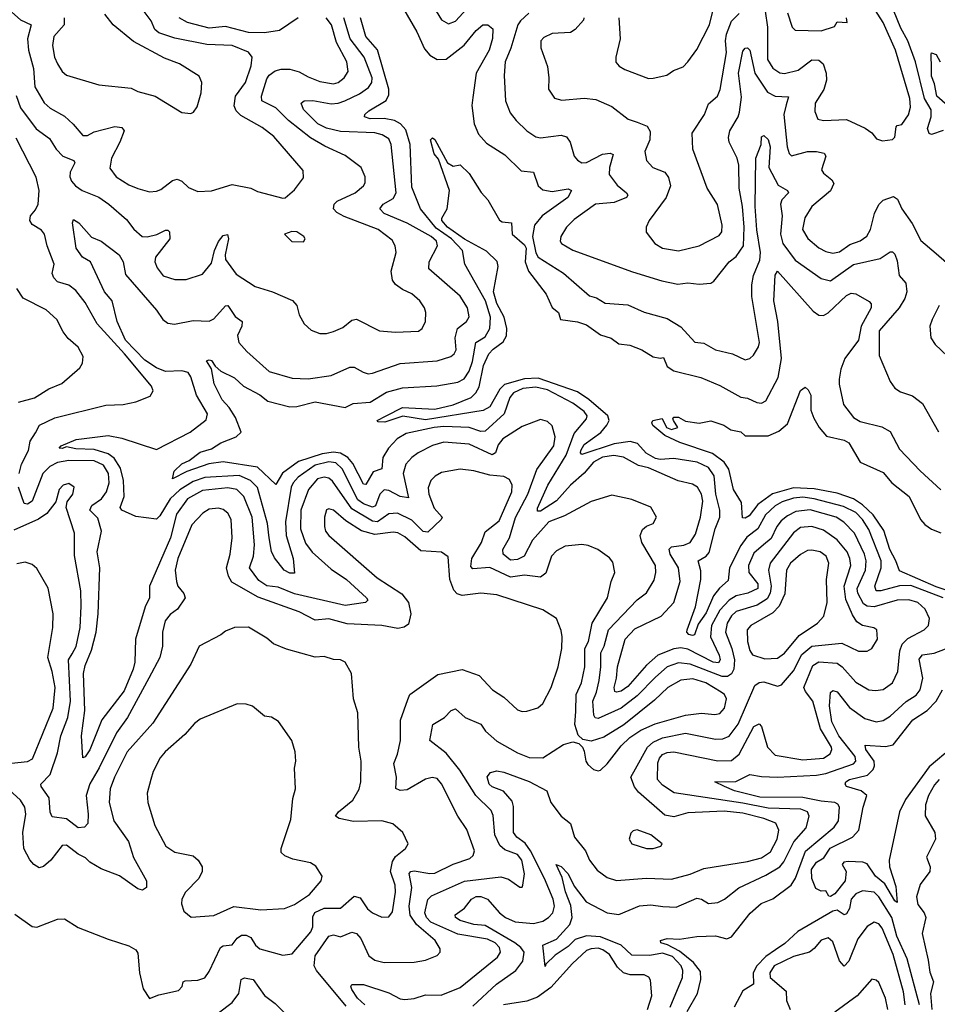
# Model space of a CAD drawing. Extents: x 1443846 to 1577407, y 839182 to 927291.
# Tile 495 of 535: x 1564161 to 1568150, y 878828 to 883108. Entities that reach past the tile are written whole.
import ezdxf

# ---------------------------------------------------------------- set-up
doc = ezdxf.new("R2010")
doc.units = 0

msp = doc.modelspace()

# ---------------------------------------------------------------- linework, layer by layer
at = {"layer": '0CON20XD'}
for points in [[(1565953.1, 883175), (1565995, 883107.1), (1566025, 883089.5), (1566055, 883100.9), (1566204.6, 883265.4)], [(1564073.1, 883186.9), (1564165, 883107.5), (1564210, 883085), (1564194.8, 883025), (1564199, 882975), (1564220.2, 882895), (1564226.8, 882815), (1564266.7, 882746.7), (1564293.2, 882723.2), (1564355, 882687.7), (1564393.8, 882653.8), (1564435, 882604.4), (1564455, 882603.5), (1564485, 882620), (1564575, 882643.8), (1564605, 882638.9), (1564615.6, 882625), (1564596.8, 882575), (1564560.4, 882505), (1564552.6, 882462.6), (1564580.8, 882425), (1564635, 882390), (1564674, 882374), (1564725, 882360), (1564755, 882362.3), (1564775, 882369.6), (1564825, 882408.5), (1564845, 882414.6), (1564865.3, 882405.3), (1564895, 882378.6), (1564935, 882360.8), (1564995, 882363.1), (1565085, 882390.5), (1565165, 882375.6), (1565195, 882361.4), (1565305, 882331.2), (1565315, 882333.8), (1565355, 882368), (1565395, 882420), (1565392.4, 882452.4), (1565265, 882600.4), (1565215, 882639.6), (1565121.6, 882691.6), (1565102, 882712), (1565093.2, 882733.2), (1565098.9, 882775), (1565141.9, 882835), (1565166.7, 882906.7), (1565170.9, 882945), (1565155.7, 882965.7), (1565084, 882995), (1564975, 883000.2), (1564835, 883027.5), (1564765, 883050.5), (1564748, 883065), (1564732.1, 883102.1), (1564692.7, 883155)], [(1565828.7, 883155), (1565887.2, 883055), (1565920.4, 882980.4), (1565943.1, 882953.1), (1565975, 882934), (1566015, 882935.3), (1566093.5, 882996.5), (1566145, 883060), (1566174.3, 883085), (1566195.8, 883085), (1566217.1, 883067.1), (1566216.2, 883026.2), (1566201.1, 882975), (1566144.7, 882875), (1566130.5, 882769.5), (1566126, 882735), (1566135.9, 882655), (1566155, 882609.4), (1566190.7, 882570.7), (1566269.8, 882519.8), (1566340.4, 882450.4), (1566394.5, 882444.5), (1566415, 882385.7), (1566435, 882367.7), (1566475, 882361.2), (1566545, 882372.9), (1566558.9, 882365), (1566544, 882335), (1566432, 882255), (1566399.2, 882215), (1566390.7, 882165), (1566404.2, 882094.2), (1566415.1, 882075.1), (1566525, 882006), (1566637.3, 881907.3), (1566668.8, 881898.8), (1566705.9, 881875.9), (1566805, 881868.8), (1566875, 881836.2), (1566975, 881808.8), (1567035, 881772.7), (1567095.5, 881705.5), (1567135, 881702.1), (1567185, 881672.3), (1567260, 881655), (1567315, 881629.4), (1567335, 881634.2), (1567351.1, 881648.9), (1567372.9, 881685), (1567376.3, 881705), (1567343.8, 881905), (1567344.1, 881955), (1567351.4, 881995), (1567377.9, 882062.1), (1567381.5, 882095), (1567365.7, 882194.3), (1567358.5, 882295), (1567361.6, 882505), (1567383.8, 882565), (1567385, 882598.6), (1567395, 882603.6), (1567415, 882586.1), (1567423.8, 882555), (1567418.1, 882465), (1567457.7, 882387.7), (1567499.2, 882365), (1567502.9, 882355), (1567473.8, 882325), (1567468.2, 882305), (1567474.8, 882254.8), (1567468, 882175), (1567477.7, 882135), (1567532, 882062), (1567645, 881982.5), (1567685, 881972.8), (1567785, 882043), (1567900.7, 882069.3), (1567945, 882097.8), (1567955, 882098.1), (1567965, 882088.6), (1567975, 882060), (1567983.3, 881995), (1568012.9, 881962.9), (1568017.5, 881925), (1568009.3, 881895), (1567984.7, 881855), (1567897.1, 881755), (1567897.6, 881647.6), (1567944.4, 881535), (1567965, 881505.8), (1567989.8, 881489.8), (1568042.2, 881472.2), (1568085, 881439.4), (1568155, 881315.7)], [(1566765.4, 883115.4), (1566771.1, 883025), (1566752, 882945), (1566753, 882923), (1566766.2, 882905), (1566791.4, 882891.4), (1566895, 882852.2), (1566915, 882853.1), (1566974.3, 882865.7), (1567003.6, 882886.4), (1567045, 882902.9), (1567065, 882924.2), (1567105, 882978), (1567160, 883085), (1567177.9, 883162.1)], [(1567400.8, 883145), (1567411.5, 883075), (1567411.3, 882935), (1567435, 882897.2), (1567465, 882877.1), (1567485, 882873.5), (1567545, 882888.4), (1567605, 882932.4), (1567635, 882932.1), (1567652.9, 882915), (1567666.8, 882875), (1567668.6, 882845), (1567656.4, 882803.6), (1567618.2, 882745), (1567617.9, 882707.9), (1567630, 882675), (1567655, 882669.2), (1567755, 882674.4), (1567836.4, 882636.4), (1567865.5, 882615.5), (1567885, 882590), (1567911.2, 882581.2), (1567955, 882586.2), (1567965, 882597.5), (1567971.2, 882641.2), (1567975, 882647.5), (1567995, 882652.5), (1568025, 882694), (1568032.9, 882727.1), (1568030.8, 882765), (1567967.8, 882975), (1567914.8, 883095), (1567855, 883188.6)], [(1568175, 882625.6), (1568125, 882609.2), (1568115, 882613.2), (1568107, 882635), (1568123.7, 882685), (1568123.4, 882715), (1568093.4, 882765), (1568055.2, 882925), (1568021.7, 883015), (1567990.8, 883070.8), (1567959, 883149)], [(1564145, 882778), (1564164.7, 882725), (1564232.6, 882632.6), (1564290.7, 882590.7), (1564320, 882545), (1564348.8, 882515), (1564395.8, 882495), (1564400.5, 882485), (1564379.7, 882445), (1564378.6, 882425), (1564386, 882405), (1564403.2, 882385), (1564433.1, 882365), (1564505, 882335.9), (1564548.8, 882305), (1564625, 882238.9), (1564657.4, 882197.4), (1564693.1, 882165), (1564715, 882163), (1564756.8, 882173.2), (1564795, 882193.3), (1564805, 882193.1), (1564812.2, 882185), (1564813.9, 882155), (1564751.8, 882075), (1564747.8, 882055), (1564758.3, 882028.3), (1564785, 881994.4), (1564835, 881977.8), (1564885, 881978.2), (1564955, 882001.1), (1564995, 882048.6), (1565007.6, 882105), (1565025, 882143.3), (1565045, 882168.9), (1565064.2, 882174.2), (1565068.9, 882155), (1565054.2, 882085.8), (1565055.2, 882065), (1565101.3, 882001.3), (1565185, 881948.1), (1565260, 881925), (1565346.8, 881886.8), (1565366, 881865), (1565375.8, 881825), (1565398, 881785), (1565427.9, 881757.9), (1565465, 881742.9), (1565495, 881743.1), (1565525, 881751.9), (1565565, 881769.2), (1565605, 881801.2), (1565625, 881805.7), (1565725, 881755.6), (1565795, 881748.9), (1565895, 881753.5), (1565910, 881765), (1565924.3, 881795), (1565926.7, 881835), (1565921.1, 881855), (1565900.6, 881885), (1565865, 881915.4), (1565824.4, 881935), (1565795, 881956.7), (1565781.5, 881975), (1565775.5, 882015), (1565796.9, 882095), (1565793.1, 882125), (1565779.7, 882149.7), (1565718.5, 882195), (1565571.6, 882251.6), (1565539.3, 882269.3), (1565524.5, 882285), (1565527.5, 882305), (1565540.8, 882319.2), (1565618.9, 882355), (1565655.5, 882385), (1565662.1, 882397.9), (1565663.1, 882425), (1565645, 882465.7), (1565575, 882517.1), (1565487.1, 882557.1), (1565425, 882594.7), (1565328.9, 882668.9), (1565275, 882724.7), (1565213.6, 882755), (1565211.8, 882775), (1565235, 882851.1), (1565245, 882866.7), (1565271.1, 882885), (1565297.3, 882892.7), (1565335, 882892.5), (1565375, 882880.4), (1565415, 882858.6), (1565465, 882839.3), (1565525, 882828.3), (1565545, 882834.7), (1565571.8, 882855), (1565588.1, 882881.9), (1565582.9, 882925), (1565538.4, 883008.4), (1565515.9, 883085), (1565492.8, 883115)], [(1564354.5, 883115), (1564354.5, 883085.5), (1564309.1, 883035), (1564303.9, 882995), (1564312.5, 882945), (1564324.6, 882915), (1564345, 882882.9), (1564365, 882867.1), (1564505, 882824.4), (1564645, 882810), (1564675, 882795.7), (1564750, 882775), (1564865, 882703.8), (1564905, 882700), (1564916.7, 882705), (1564931.7, 882728.3), (1564949.7, 882790.3), (1564952.9, 882835), (1564941.4, 882861.4), (1564856.2, 882915), (1564790.1, 882940.1), (1564655, 883013.3), (1564567.8, 883085), (1564531.3, 883131.3)], [(1566247.2, 879225), (1566272.9, 879205), (1566315, 879185.7), (1566395, 879179.5), (1566435, 879188.9), (1566460, 879205), (1566477.9, 879225), (1566486.4, 879255), (1566479.8, 879285), (1566442.8, 879375), (1566381.2, 879495), (1566358.3, 879528.3), (1566321.3, 879555), (1566307.4, 879575), (1566307, 879687), (1566301.4, 879711.4), (1566264.1, 879754.1), (1566215, 879773.3), (1566201.8, 879785), (1566193.2, 879816.8), (1566207.5, 879835), (1566235, 879842), (1566265, 879836.4), (1566375, 879796.9), (1566452, 879755), (1566470, 879705), (1566515, 879645.6), (1566555, 879614.3), (1566572.9, 879555), (1566620, 879495), (1566638.5, 879455), (1566670.8, 879410.8), (1566715, 879378.8), (1566755, 879366.2), (1566885, 879376.5), (1566995, 879372.2), (1567075, 879394.1), (1567135, 879418.6), (1567325, 879448.3), (1567385, 879464.4), (1567425, 879490.3), (1567453.3, 879545), (1567460.3, 879585), (1567447.5, 879615), (1567395.3, 879635.3), (1567305, 879658.3), (1567222.9, 879667.1), (1567065, 879660.4), (1567005, 879642.9), (1566965, 879650), (1566850.6, 879750.6), (1566832.8, 879772.7), (1566818.2, 879815), (1566838.4, 879851.6), (1566889.4, 879945), (1566915, 879967.5), (1566955, 879985.8), (1567055, 880006), (1567185, 879980), (1567217.7, 879982.3), (1567245, 879993.5), (1567284.4, 880045.6), (1567356, 880214), (1567375, 880225.9), (1567395, 880229.4), (1567455, 880211.1), (1567473.1, 880216.9), (1567525, 880277.3), (1567561.2, 880348.8), (1567605, 880384.1), (1567735, 880398.1), (1567807.4, 880362.6), (1567845, 880363.5), (1567865, 880374.4), (1567889.1, 880415), (1567887.1, 880455), (1567874.5, 880464.5), (1567824.7, 880474.7), (1567800.5, 880490.5), (1567780.7, 880520.7), (1567752.4, 880587.6), (1567744.4, 880645), (1567773.7, 880735), (1567770.2, 880765), (1567758, 880795), (1567715, 880846.8), (1567655, 880888), (1567605, 880905.2), (1567555, 880899.7), (1567525, 880876.8), (1567422.8, 880745), (1567416.6, 880715), (1567428.2, 880645), (1567422.6, 880615), (1567409.7, 880590.3), (1567366.9, 880563.1), (1567275, 880535.9), (1567255, 880516.7), (1567236.2, 880485), (1567229, 880445), (1567255.9, 880375), (1567267.6, 880325), (1567265.8, 880285), (1567255.5, 880264.5), (1567237.1, 880252.9), (1567215, 880252), (1567075, 880306), (1567025, 880312), (1566975, 880294.8), (1566925, 880249.1), (1566845, 880168.4), (1566775, 880115.2), (1566675, 880070.4), (1566663.1, 880073.1), (1566657.1, 880085), (1566651.6, 880145), (1566668.9, 880185), (1566679.5, 880235), (1566687.5, 880295), (1566686.4, 880355), (1566701.2, 880385), (1566720.2, 880455), (1566844.8, 880585.2), (1566885, 880616.7), (1566918.8, 880671.2), (1566926.6, 880705), (1566924.7, 880735), (1566865.9, 880835), (1566858.4, 880865), (1566868.5, 880891.5), (1566885, 880906.5), (1566915, 880917.5), (1566928.6, 880945), (1566905, 880988), (1566821.9, 881021.9), (1566735, 881041.4), (1566645, 881013.8), (1566528.5, 880951.5), (1566460.7, 880925), (1566389.4, 880845), (1566354.1, 880775.9), (1566325, 880761), (1566295, 880758.9), (1566263.1, 880785), (1566261.3, 880805), (1566290.2, 880855), (1566316.7, 880943.3), (1566370.3, 881045), (1566408.3, 881151.7), (1566483.3, 881255), (1566489, 881295), (1566475, 881342), (1566455, 881361.4), (1566425, 881369.4), (1566345, 881338.7), (1566260.4, 881285), (1566240.7, 881259.3), (1566228.6, 881225), (1566215, 881216.8), (1566115, 881262), (1566005, 881270.8), (1565955, 881257.1), (1565893.3, 881225), (1565865.2, 881204.8), (1565839.3, 881175), (1565828.4, 881135), (1565851.2, 881028.8), (1565815, 881034.5), (1565765, 881061.1), (1565745, 881063.5), (1565726.5, 881045), (1565707, 880995), (1565695, 880988.3), (1565655, 881002.7), (1565631, 881021), (1565562.3, 881155), (1565535, 881181.3), (1565505, 881185.4), (1565445, 881171.8), (1565371.3, 881118.7), (1565350, 881095), (1565341.6, 881075), (1565316.9, 880925), (1565318.9, 880865), (1565349.7, 880765), (1565355, 880702), (1565335, 880702.2), (1565310.8, 880715), (1565268.1, 880768.1), (1565255.7, 880795.7), (1565245.9, 880855.9), (1565237.8, 880917.8), (1565195, 881074.6), (1565164.1, 881105), (1565115, 881126.6), (1564965, 881118.1), (1564915, 881100.1), (1564856.6, 881063.4), (1564814.8, 881025), (1564769.7, 880950.3), (1564755, 880936.9), (1564665, 880948.1), (1564605.5, 880975.5), (1564596.9, 880986.9), (1564614.8, 881035.2), (1564612.4, 881105), (1564598.9, 881158.9), (1564572.2, 881202.2), (1564545, 881220.3), (1564485, 881239.9), (1564405, 881242.4), (1564365, 881250.9), (1564345, 881243), (1564332.7, 881245), (1564341.1, 881255), (1564406.8, 881283.2), (1564545, 881299.5), (1564605, 881288.4), (1564755, 881239.1), (1564901.5, 881315), (1564971.1, 881368.9), (1564977.7, 881395), (1564929.8, 881475), (1564905, 881555.6), (1564893.4, 881573.4), (1564865, 881580.9), (1564795, 881577.7), (1564755, 881594), (1564705, 881627.4), (1564621.4, 881715), (1564585.2, 881795), (1564562.5, 881885), (1564529.5, 881925), (1564469.2, 882055), (1564434.3, 882075), (1564406.9, 882115), (1564390, 882225), (1564395, 882239.2), (1564417.3, 882225), (1564472.4, 882162.4), (1564514.7, 882144.7), (1564592.7, 882085), (1564610.4, 882055), (1564620.4, 882000.4), (1564755.5, 881845), (1564783.3, 881805), (1564805, 881788.9), (1564833.6, 881783.6), (1564915, 881799.6), (1564985, 881797.1), (1565005, 881807.9), (1565055, 881863.1), (1565065, 881865.6), (1565096.9, 881816.9), (1565128.5, 881795), (1565126.8, 881775), (1565108.2, 881735), (1565113.3, 881705), (1565147.8, 881665), (1565245, 881577.8), (1565345, 881548.7), (1565415, 881546.8), (1565515, 881561.2), (1565596.6, 881596.6), (1565615, 881596.5), (1565654.2, 881575), (1565675, 881568.8), (1565695, 881571.8), (1565815, 881613.4), (1565975, 881625.3), (1566035, 881643.2), (1566050, 881655), (1566058, 881672), (1566054.4, 881725), (1566063.3, 881765), (1566102.9, 881795), (1566114.7, 881815.3), (1566107.6, 881855), (1566075.9, 881905.9), (1565939.1, 882025), (1565940.8, 882055), (1565977.7, 882125), (1565972.9, 882145), (1565949.4, 882165), (1565845, 882222.4), (1565744.5, 882265), (1565726.5, 882285), (1565741.1, 882305), (1565785, 882330.4), (1565797, 882355), (1565775.7, 882565), (1565765, 882589.6), (1565736.6, 882606.6), (1565705.2, 882615.2), (1565555, 882621.5), (1565495, 882635.8), (1565456.3, 882655), (1565395, 882717.5), (1565384.4, 882745), (1565397.5, 882755), (1565435, 882756.4), (1565515, 882742.3), (1565545, 882744.4), (1565573.6, 882755), (1565637.9, 882785), (1565677.4, 882812.6), (1565691.8, 882835), (1565693.4, 882855), (1565657.8, 882945), (1565596.9, 883025), (1565569.2, 883115)], [(1566457.2, 881085), (1566536.9, 881215), (1566571.6, 881308.4), (1566625, 881372.2), (1566628, 881385), (1566614.7, 881405), (1566565, 881441.2), (1566455, 881499.3), (1566405, 881510.8), (1566347.5, 881505), (1566307.8, 881485), (1566291.4, 881465), (1566266.2, 881393.8), (1566185, 881318.6), (1566165, 881317), (1566115, 881334.5), (1566005, 881338.7), (1565961.9, 881335), (1565841.4, 881308.6), (1565802.4, 881285), (1565763.8, 881245), (1565740, 881205), (1565734.7, 881155.3), (1565698, 881142), (1565665, 881087.5), (1565655, 881089.2), (1565632.9, 881132.9), (1565609.2, 881179.2), (1565586.7, 881205), (1565555, 881223.4), (1565525, 881227.6), (1565475, 881220.3), (1565372.4, 881187.6), (1565303.6, 881136.4), (1565275, 881087.5), (1565195, 881162), (1565045, 881185.5), (1564982.6, 881177.4), (1564886.7, 881143.3), (1564825, 881112.5), (1564832.7, 881145), (1564865, 881177.5), (1564897.9, 881192.1), (1564945, 881228.1), (1564995, 881242.9), (1565035, 881267.7), (1565102.5, 881295), (1565124.3, 881315), (1565098.3, 881378.3), (1565071.9, 881421.9), (1565040.9, 881455), (1565005.8, 881525), (1564995, 881590), (1564973.5, 881625), (1564985, 881629.6), (1564995, 881626.1), (1565011.1, 881601.1), (1565035, 881580.5), (1565095, 881551.1), (1565133.9, 881513.9), (1565205, 881476.4), (1565239.3, 881449.3), (1565335.3, 881425.2), (1565365, 881426.4), (1565445, 881446.9), (1565575, 881422.5), (1565610.6, 881439.4), (1565685, 881445.3), (1565755, 881488.3), (1565825, 881508), (1565974.4, 881515.6), (1566065, 881531.4), (1566092.9, 881547.1), (1566115, 881580.4), (1566128.8, 881621.2), (1566143.9, 881705), (1566185, 881728.8), (1566204.8, 881765), (1566207.9, 881815), (1566185.8, 881885), (1566095.4, 882045), (1566085.2, 882105), (1566038.1, 882155), (1565971.5, 882201.5), (1565902.5, 882285), (1565865, 882380), (1565858, 882565), (1565839.4, 882629.4), (1565816.9, 882655), (1565789.6, 882669.6), (1565745, 882677.5), (1565685, 882676.5), (1565659.2, 882685), (1565661.1, 882695), (1565678.1, 882711.9), (1565753.2, 882756.8), (1565765, 882781.4), (1565766, 882805), (1565715.9, 882975.9), (1565665.9, 883035), (1565641.7, 883115)], [(1565371.6, 883115), (1565289.8, 883060.2), (1565225, 883050), (1565155, 883052.4), (1565055, 883078.3), (1564985, 883071), (1564890, 883095), (1564854.4, 883115)], [(1566374.2, 883135.8), (1566337.2, 883102.8), (1566326.4, 883085), (1566296.5, 882983.5), (1566270.9, 882925), (1566266.2, 882865), (1566272.9, 882755), (1566293, 882703), (1566318.7, 882668.7), (1566365.7, 882625), (1566405, 882598.2), (1566425, 882593.8), (1566515, 882605.3), (1566538, 882598), (1566553.3, 882575), (1566571.4, 882515), (1566586.3, 882496.3), (1566605, 882485.6), (1566625, 882487.5), (1566695, 882523.7), (1566727.2, 882527.2), (1566741.1, 882521.1), (1566724.8, 882465), (1566723.9, 882435), (1566758.6, 882388.6), (1566798.9, 882355), (1566804.4, 882345), (1566799.4, 882335), (1566745, 882312.2), (1566663.9, 882306.1), (1566571.2, 882238.8), (1566537.8, 882205), (1566513.1, 882165), (1566510, 882145), (1566515.6, 882135), (1566565, 882105.3), (1566825, 882011.1), (1566952.5, 881972.5), (1567022, 881958), (1567065, 881963.5), (1567115, 881958.1), (1567165, 881962.5), (1567178.3, 881971.7), (1567245, 882054.5), (1567275, 882078.5), (1567307.6, 882125), (1567310.2, 882205), (1567303, 882295), (1567287.8, 882375), (1567287.1, 882475), (1567279.2, 882505), (1567244.3, 882575), (1567242.1, 882595), (1567247.3, 882625), (1567284.7, 882685), (1567290.2, 882705), (1567298.9, 882771.1), (1567285.2, 882874.8), (1567305, 882971.4), (1567315, 882984.3), (1567325, 882985.7), (1567334.6, 882974.6), (1567356.2, 882875), (1567412.3, 882792.3), (1567445, 882775.2), (1567502.7, 882772.7), (1567492.4, 882737.6), (1567482.1, 882695), (1567496.5, 882555), (1567505.4, 882525.4), (1567515.7, 882515.7), (1567585, 882534.3), (1567625, 882534.7), (1567657.4, 882527.4), (1567665.5, 882515), (1567646.5, 882455), (1567655, 882441.1), (1567691.9, 882411.9), (1567700, 882395), (1567686.2, 882363.8), (1567604.7, 882295.3), (1567573.4, 882246.6), (1567563.8, 882195), (1567586.3, 882156.4), (1567635, 882116.2), (1567665, 882099.6), (1567695, 882093.2), (1567725, 882098.7), (1567769.9, 882130.1), (1567815, 882146), (1567842.8, 882167.2), (1567859.7, 882195), (1567877.1, 882265), (1567895.7, 882304.3), (1567915, 882323.1), (1567958.8, 882338.8), (1567977.2, 882327.2), (1567996.2, 882285), (1568041.2, 882221.2), (1568078.1, 882148.1), (1568145, 882090.6)], [(1566613.6, 883115), (1566611.8, 883105), (1566575, 883064.7), (1566555, 883051.6), (1566475, 883047.2), (1566439.2, 883030.8), (1566426.7, 883015), (1566425.6, 882985), (1566454.6, 882904.6), (1566461.5, 882855), (1566460, 882805), (1566485, 882767.1), (1566517.4, 882757.4), (1566615, 882767.1), (1566665, 882760.4), (1566735, 882730.9), (1566805.4, 882675.4), (1566845, 882662.7), (1566888.8, 882645), (1566901.2, 882621.2), (1566900, 882585), (1566878.5, 882535), (1566885.7, 882495), (1566913.8, 882465), (1566965.8, 882445), (1566981.1, 882421.1), (1566990, 882385), (1566971.5, 882335), (1566897.5, 882235), (1566884.3, 882205), (1566884.5, 882184.5), (1566922.5, 882135), (1566955, 882114.4), (1567025, 882102.5), (1567115, 882124.5), (1567201, 882169), (1567212.7, 882185), (1567214.7, 882214.7), (1567194.2, 882304.2), (1567150, 882375), (1567087.1, 882545), (1567084.4, 882615), (1567137.5, 882695), (1567155, 882742.5), (1567194.4, 882775), (1567205.3, 882804.7), (1567233.7, 882965), (1567229.3, 883015), (1567233.5, 883045), (1567255, 883100.5), (1567288, 883135)], [(1567497.9, 883137.9), (1567519.4, 883075), (1567531.7, 883061.7), (1567645, 883059.6), (1567702.5, 883077.5), (1567715, 883098.8), (1567757.5, 883095), (1567755.7, 883115)], [(1568195, 882732.7), (1568147.5, 882775), (1568138.1, 882828.1), (1568125, 882862.5), (1568124.3, 882895.7), (1568122.4, 882957.6), (1568125, 882963.3), (1568145, 882955.7), (1568162.5, 882925)], [(1564158.9, 881135), (1564168.7, 881175), (1564199.1, 881235), (1564207, 881275), (1564228.9, 881311.1), (1564246.7, 881345), (1564313, 881377), (1564535, 881432.1), (1564610, 881435), (1564665, 881447.1), (1564728.7, 881471.3), (1564741.4, 881495), (1564733.3, 881515), (1564616.1, 881655), (1564496.9, 881785), (1564445, 881878.9), (1564405, 881930), (1564374.3, 881954.3), (1564325, 881968.8), (1564309.2, 881985), (1564302.5, 882005), (1564311.3, 882045), (1564280.8, 882125), (1564269.1, 882175), (1564255, 882192.9), (1564215, 882217.5), (1564204.4, 882235), (1564207.1, 882255), (1564229.4, 882280.6), (1564240.6, 882305), (1564245.9, 882365), (1564232.5, 882422.5), (1564145, 882593.1)], [(1566845.9, 881265), (1566815, 881273.7), (1566745, 881264.3), (1566605, 881217.9), (1566598.5, 881225), (1566600.2, 881235), (1566615, 881261.4), (1566686.4, 881313.6), (1566713.9, 881345), (1566722.8, 881365), (1566717.5, 881385), (1566635, 881456.6), (1566585, 881490.6), (1566415, 881549.3), (1566355, 881547.2), (1566267.8, 881522.2), (1566247.9, 881502.1), (1566204.9, 881425.1), (1566175, 881408.5), (1565925, 881369), (1565826.1, 881383.9), (1565748.3, 881358.3), (1565719.3, 881359.3), (1565714.3, 881365), (1565754.4, 881385), (1565825, 881421.5), (1565965.2, 881414.8), (1566045, 881434.1), (1566122.8, 881465), (1566144.3, 881485), (1566158.4, 881511.6), (1566177.7, 881605), (1566200.5, 881655), (1566218.4, 881675), (1566263.2, 881706.8), (1566277.1, 881732.9), (1566278.2, 881765), (1566266.9, 881815), (1566235, 881873.4), (1566220.4, 881925), (1566240.7, 882035), (1566236.4, 882056.4), (1566190.8, 882100.8), (1566095, 882153.1), (1566020.5, 882205), (1565995.4, 882235), (1565995.5, 882245), (1566019.5, 882285), (1566028.9, 882365), (1565980.9, 882500.9), (1565963.3, 882525), (1565947.1, 882585), (1565955, 882594.2), (1565965, 882586.9), (1566020, 882485), (1566045, 882471.2), (1566075, 882476.7), (1566115, 882438.8), (1566167, 882357), (1566195.8, 882325), (1566246.4, 882236.4), (1566258.9, 882228.9), (1566298.6, 882225), (1566301.8, 882175), (1566355, 882128.9), (1566361.8, 882115), (1566357.8, 882055), (1566372, 882015), (1566448.9, 881915), (1566476.1, 881856.1), (1566503.3, 881835), (1566511.9, 881805), (1566585, 881794), (1566625, 881780.8), (1566685, 881738.4), (1566732.6, 881722.6), (1566765, 881699.3), (1566812.6, 881692.6), (1566865, 881672.7), (1566915, 881642.7), (1566945, 881635.6), (1566958.8, 881638.8), (1566975, 881600), (1567005, 881580.9), (1567122.2, 881552.2), (1567205, 881517.3), (1567295, 881466.8), (1567325, 881462.5), (1567365, 881443.1), (1567385, 881440.6), (1567405, 881451.4), (1567457.5, 881552.5), (1567472.5, 881635), (1567456.8, 881795), (1567438.6, 881885), (1567445, 881997.5), (1567455, 882014.2), (1567609.9, 881839.9), (1567635, 881822.7), (1567655, 881821.8), (1567675, 881832.9), (1567755, 881909.2), (1567775, 881918.5), (1567795, 881915.5), (1567853.1, 881883.1), (1567862.4, 881872.4), (1567861.8, 881855), (1567818.4, 881775), (1567807.5, 881715), (1567748.2, 881635), (1567731, 881589), (1567723.3, 881545), (1567723, 881523), (1567742.1, 881435), (1567785, 881378.9), (1567815, 881360.5), (1567908.5, 881338.5), (1567945, 881316.9), (1567985, 881241.1), (1568075, 881146.4), (1568165, 881064.4)], [(1565395, 882142.5), (1565402.5, 882155), (1565396.7, 882165), (1565365.9, 882185.9), (1565343.6, 882186.4), (1565312.5, 882175), (1565344, 882144), (1565395, 882142.5)], [(1568145, 882090.6), (1568222.7, 882022.7)], [(1564155, 881445.3), (1564225, 881464.6), (1564287.3, 881502.7), (1564343.4, 881526.6), (1564422.9, 881595), (1564434.3, 881615), (1564436.8, 881643.2), (1564414.6, 881684.6), (1564372.2, 881722.2), (1564350.5, 881750.5), (1564322.2, 881805), (1564275.8, 881845.8), (1564176.3, 881896.4), (1564148.7, 881938.7)], [(1568158.1, 881865), (1568126.9, 881805), (1568117.1, 881775), (1568122, 881725), (1568140.8, 881695), (1568194.3, 881645)], [(1568210.6, 880620.6), (1568145, 880642.1), (1567985, 880712.1), (1567970, 880755), (1567943, 880805), (1567917.4, 880887.4), (1567870.4, 880955), (1567825, 880999.1), (1567785, 881024.7), (1567715, 881050), (1567615, 881069), (1567525, 881073), (1567432.8, 881047.2), (1567369.4, 881000.6), (1567331.7, 880951.7), (1567315, 880940.6), (1567303, 880943), (1567299.2, 881009.2), (1567263.1, 881065), (1567243.6, 881153.6), (1567223.3, 881185), (1567172.5, 881222.5), (1567029.8, 881269.8), (1566965, 881300), (1566913.2, 881343.2), (1566908.6, 881355), (1566913.3, 881365), (1566953.9, 881373.9), (1566972.5, 881335), (1566995, 881326.2), (1567022.5, 881335), (1567002.5, 881365), (1567000, 881375), (1567005, 881380), (1567025, 881380), (1567055, 881362.5), (1567115, 881353.8), (1567165, 881363.8), (1567222.5, 881345), (1567252.5, 881325), (1567295, 881315.7), (1567315, 881298.8), (1567415, 881299.4), (1567461.3, 881318.7), (1567499.2, 881350.9), (1567554.4, 881495.6), (1567575, 881510.6), (1567588.6, 881498.6), (1567599.6, 881475), (1567600.6, 881410.6), (1567613.1, 881375), (1567636.7, 881335), (1567668, 881298), (1567745, 881280.3), (1567765, 881267.9), (1567815, 881183.8), (1567915, 881140), (1567952.7, 881095), (1568027.3, 881035), (1568076.3, 880935), (1568095, 880913.6), (1568125, 880893.7), (1568165, 880877.3)], [(1568175, 880594.2), (1568035, 880647.9), (1567985, 880646.8), (1567905, 880624.8), (1567884.4, 880625), (1567877.5, 880645), (1567905.5, 880725), (1567905.2, 880755), (1567852.2, 880892.2), (1567824.1, 880935), (1567795, 880965.2), (1567741.9, 880991.9), (1567615, 881025.3), (1567565, 881031.5), (1567525, 881028.4), (1567475, 881012.2), (1567444.7, 880995), (1567403.1, 880955), (1567369.8, 880895), (1567321.3, 880858.7), (1567295, 880821.6), (1567247, 880725), (1567240.6, 880669.4), (1567203.3, 880636.7), (1567176.7, 880603.3), (1567145, 880529.2), (1567109.6, 880480.4), (1567095, 880434.4), (1567085, 880430.4), (1567070, 880435), (1567060.6, 880445), (1567062.5, 880455), (1567098.1, 880555), (1567122.4, 880675), (1567122.2, 880712.2), (1567110.9, 880755), (1567145, 880776), (1567158.2, 880791.8), (1567183.4, 880895), (1567204.4, 880945), (1567204.8, 880975), (1567187.6, 881045), (1567179.4, 881125), (1567155, 881161), (1567105.5, 881185), (1567005, 881199.6), (1566945, 881195.8), (1566925, 881200.3), (1566883.7, 881223.7), (1566845.9, 881265)], [(1566245, 880929.6), (1566300.3, 881055), (1566301.1, 881085), (1566289.6, 881109.6), (1566265, 881121.8), (1566205, 881127.2), (1566135, 881146.5), (1566075, 881153.4), (1565995, 881139.6), (1565966.4, 881123.6), (1565948.5, 881105), (1565936.8, 881073.2), (1565939.2, 881045), (1565963.3, 880985), (1565996.7, 880945), (1565992.9, 880935), (1565935, 880879.5), (1565915, 880882.7), (1565865, 880932.4), (1565803.2, 880963.2), (1565765, 880959.8), (1565716.4, 880925), (1565695, 880927.9), (1565605, 880981.1), (1565521.1, 881101.1), (1565505, 881114.7), (1565485, 881119.8), (1565455, 881111.6), (1565416.1, 881065), (1565383.4, 880975), (1565381, 880895), (1565402.8, 880832.8), (1565432.5, 880792.5), (1565515, 880719.2), (1565581.8, 880675), (1565668.6, 880595), (1565674, 880585), (1565663.8, 880575), (1565575, 880561.5), (1565355, 880612.2), (1565285, 880640.7), (1565235, 880647.3), (1565200.3, 880670.3), (1565160.5, 880725), (1565176.7, 880775), (1565181.3, 880825), (1565171.1, 880945), (1565135.7, 881035), (1565105.3, 881065.3), (1565065, 881072.6), (1564955, 881061.5), (1564890.2, 881025), (1564841.9, 880958.1), (1564815.9, 880855), (1564725.2, 880645), (1564725.8, 880595), (1564706.7, 880555), (1564664.8, 880415), (1564661.5, 880315), (1564654.1, 880285), (1564615, 880190.3), (1564517.8, 880065), (1564465, 879933.3), (1564445, 879902.9), (1564435, 879898.8), (1564428.8, 879995), (1564443.7, 880105), (1564437.5, 880265), (1564445, 880300), (1564473.2, 880366.8), (1564493.8, 880445), (1564501.3, 880525), (1564509.6, 880725), (1564498.1, 880795), (1564516, 880885), (1564501, 880941), (1564466, 880975), (1564474.3, 880995.7), (1564516.6, 881025), (1564538.4, 881055), (1564550.2, 881095), (1564547.4, 881135), (1564525, 881171.7), (1564485, 881190.3), (1564375, 881191.9), (1564325, 881183.2), (1564291.6, 881165), (1564261.7, 881135), (1564215, 881014.5), (1564195, 881001.8), (1564180, 881005), (1564156, 881076)], [(1566988.3, 878815), (1567041.6, 878945), (1567043.8, 878975), (1567036.5, 878995), (1566998, 879035), (1566955, 879050), (1566899.6, 879040.4), (1566822.1, 879042.1), (1566775, 879085.1), (1566685, 879121.6), (1566625, 879125.3), (1566575, 879110.2), (1566545, 879079.6), (1566489.1, 879040.9), (1566447.8, 879002.2), (1566445, 878992.5), (1566434.4, 879085), (1566495, 879111.2), (1566552.5, 879175), (1566562, 879205), (1566557, 879257), (1566533.8, 879316.2), (1566519.4, 879379.4), (1566492.5, 879435), (1566515, 879426.2), (1566545, 879395.5), (1566570.8, 879340.8), (1566623.7, 879273.7), (1566715, 879225.9), (1566765, 879218.8), (1566855, 879255.8), (1566905, 879259.5), (1566956.6, 879253.4), (1567015, 879250), (1567105, 879288.6), (1567124.7, 879284.7), (1567155, 879266.4), (1567195, 879270.8), (1567225, 879285.4), (1567286.6, 879333.4), (1567405, 879388.9), (1567465, 879424.8), (1567482.9, 879447.1), (1567526.6, 879533.4), (1567579.7, 879595), (1567593.3, 879645), (1567586.2, 879665), (1567556.4, 879676.4), (1567415, 879679.7), (1567305, 879702.3), (1567006.5, 879746.5), (1566955, 879780), (1566932.8, 879805), (1566935, 879878), (1566941.8, 879898.2), (1566955, 879913.3), (1566975, 879922.6), (1567004.8, 879924.8), (1567195, 879886), (1567255, 879888), (1567288.3, 879915), (1567352.2, 880035), (1567375, 880046.7), (1567385.7, 880035.7), (1567411.8, 879945), (1567445, 879910.3), (1567565, 879889.8), (1567655, 879897.8), (1567683.9, 879916.1), (1567691.8, 879935), (1567689.5, 879945), (1567641.6, 880025), (1567608.5, 880145), (1567576.9, 880186.9), (1567570.2, 880205), (1567608.9, 880301.1), (1567635, 880316.2), (1567715, 880310), (1567736.5, 880295), (1567795, 880228.2), (1567852, 880195), (1567881.7, 880191.7), (1567915, 880196.7), (1567955.4, 880225), (1567978.7, 880275), (1567986.2, 880363.8), (1567997.2, 880392.8), (1568022.1, 880417.9), (1568093.1, 880455), (1568111.8, 880475), (1568115.4, 880505), (1568097.7, 880545), (1568064.8, 880574.8), (1568026.2, 880586.1), (1567975, 880584.5), (1567875, 880554.8), (1567845, 880557.9), (1567828.8, 880568.8), (1567804.3, 880615), (1567800.7, 880635), (1567837, 880715), (1567840.2, 880755), (1567833.3, 880785), (1567789.8, 880875), (1567743.6, 880923.6), (1567710, 880945), (1567597.3, 880977.3), (1567535, 880969.2), (1567498.5, 880951.5), (1567470.8, 880929.2), (1567452.4, 880905), (1567427.5, 880852.5), (1567394, 880825), (1567351.7, 880788.3), (1567329.2, 880735), (1567330.8, 880705), (1567369.8, 880655), (1567370.3, 880635), (1567325.6, 880614.4), (1567275, 880602.7), (1567245.5, 880584.5), (1567205, 880541), (1567167.9, 880475), (1567164.5, 880425), (1567201.2, 880345), (1567205.2, 880324.8), (1567198.5, 880311.5), (1567175, 880314.8), (1567065, 880371.3), (1567035, 880376.6), (1567005, 880373.4), (1566934.3, 880345.7), (1566885, 880302.3), (1566805, 880209.6), (1566775, 880189.5), (1566755, 880184), (1566747.9, 880187.9), (1566744.4, 880205), (1566755.2, 880245), (1566759.1, 880295), (1566793.1, 880415), (1566835, 880459.2), (1566950, 880515), (1567004.1, 880575), (1567032.6, 880665), (1567025.2, 880725), (1566988.9, 880785), (1566984.2, 880805.8), (1566994.4, 880815.6), (1567047.2, 880822.8), (1567075.4, 880835), (1567098.2, 880871.8), (1567120.5, 880945), (1567130.9, 881015), (1567124.3, 881045), (1567107.2, 881075), (1567085, 881089.2), (1567023.6, 881103.6), (1566895, 881160), (1566850.4, 881170.4), (1566785.7, 881205.7), (1566743.4, 881213.4), (1566695, 881205.6), (1566655.3, 881185), (1566615, 881136.6), (1566555.8, 881085), (1566495, 881016.9), (1566425, 880971.1), (1566411.6, 880971.6), (1566412.1, 880985), (1566457.2, 881085)], [(1565847.9, 880152.1), (1565857.1, 880175), (1565979.1, 880260.9), (1566085, 880283.6), (1566157.7, 880257.7), (1566215.7, 880195), (1566265, 880162.9), (1566325, 880108.1), (1566345, 880100), (1566365, 880101.4), (1566413.6, 880116.4), (1566435, 880136), (1566471.5, 880205), (1566501.2, 880295), (1566517.7, 880375), (1566519.6, 880425), (1566515, 880453.3), (1566494, 880505), (1566435, 880542.2), (1566235, 880607.9), (1566165, 880615.4), (1566085, 880604.4), (1566062.7, 880612.7), (1566047.7, 880627.7), (1566030.2, 880675), (1566022.9, 880772.9), (1565993.8, 880793.8), (1565905, 880798.4), (1565835, 880860.3), (1565805, 880877.4), (1565785, 880879.8), (1565705, 880869.2), (1565646.3, 880886.3), (1565578.7, 880928.7), (1565525, 880976.2), (1565505, 880981.4), (1565495, 880977.5), (1565485.7, 880945), (1565486.2, 880905), (1565490.8, 880885), (1565505, 880865.6), (1565715, 880681.6), (1565822.1, 880612.1), (1565850.7, 880575), (1565861.3, 880525), (1565850.4, 880479.6), (1565832.8, 880467.2), (1565805, 880460.8), (1565735, 880474.1), (1565585, 880481.9), (1565505, 880503), (1565445, 880497.3), (1565375, 880533.3), (1565197.1, 880597.1), (1565082.4, 880662.4), (1565068.1, 880688.1), (1565059.7, 880725), (1565076.1, 880785), (1565084.1, 880855), (1565079.6, 880935), (1565065, 880961.9), (1565045, 880979.1), (1565025, 880984.6), (1564985, 880980.4), (1564957.1, 880962.9), (1564908.6, 880911.4), (1564848.9, 880765), (1564837.3, 880715), (1564841.8, 880665), (1564848.9, 880645), (1564875, 880614), (1564880.5, 880595), (1564847.1, 880545), (1564815, 880522.2), (1564793.8, 880495), (1564781.2, 880445), (1564781.8, 880385), (1564770, 880335), (1564722.4, 880245), (1564629.2, 880075), (1564582.1, 880007.9), (1564506.5, 879855), (1564465, 879786.7), (1564449.4, 879735), (1564458.5, 879655), (1564456.3, 879613.6), (1564442.6, 879597.4), (1564415, 879595.2), (1564365, 879633.7), (1564302.6, 879642.6), (1564293.6, 879663.6), (1564289.4, 879725), (1564254.5, 879775), (1564253.3, 879785), (1564293.8, 879826.2), (1564325, 879920.8), (1564339.3, 879995), (1564370.3, 880075), (1564381.5, 880145), (1564373.1, 880325), (1564388.2, 880351.8), (1564406.3, 880383.7), (1564423, 880465), (1564428.5, 880558.5), (1564426.9, 880625), (1564398.9, 880778.9), (1564398.5, 880875), (1564362.7, 880987.3), (1564367.6, 881012.4), (1564392.5, 881045), (1564398.1, 881075), (1564375, 881091.5), (1564349.2, 881085), (1564331.8, 881065), (1564318.5, 881011.5), (1564278.6, 880961.4), (1564242.8, 880937.2), (1564135, 880888.3)], [(1565661, 878825), (1565628.9, 878855), (1565605, 878891.9), (1565600, 878905), (1565605, 878913.8), (1565655, 878913.8), (1565765, 878878.1), (1565815, 878851.9), (1565835, 878849.4), (1565875, 878852.9), (1565925, 878869.2), (1565992.4, 878867.6), (1566075, 878900.4), (1566237.9, 879032.1), (1566250.4, 879055), (1566246.8, 879075), (1566227.2, 879095), (1566195, 879110.7), (1566065, 879132.5), (1565948.8, 879185), (1565928.8, 879205), (1565922, 879225), (1565935, 879283.5), (1565951.1, 879298.9), (1566095, 879362.7), (1566252.5, 879382.5), (1566285, 879372.5), (1566335, 879336.7), (1566345, 879337.5), (1566348, 879345), (1566355.3, 879394.7), (1566343.8, 879455), (1566325, 879478.6), (1566269.5, 879499.5), (1566247.4, 879517.4), (1566226.3, 879565), (1566219, 879649), (1566210.9, 879670.9), (1566143.3, 879735), (1566074.8, 879845), (1566015, 879920), (1565944.2, 879974.2), (1565956.2, 880043.8), (1566006.9, 880075), (1566035.8, 880105), (1566055, 880111.9), (1566096.7, 880075), (1566165, 880045.3), (1566185.6, 880015.6), (1566235, 879972.2), (1566325, 879920.3), (1566375, 879901.2), (1566435, 879899.6), (1566525, 879956.7), (1566565, 879968.5), (1566591.5, 879961.5), (1566608, 879945), (1566615, 879927.5), (1566621.9, 879885), (1566630.7, 879870.7), (1566655, 879848.6), (1566675, 879842.5), (1566685, 879845.8), (1566715, 879872.5), (1566775, 879951.9), (1566812.6, 879987.4), (1566861.1, 880018.9), (1566922.8, 880047.2), (1567055.8, 880084.2), (1567125, 880093.2), (1567182.1, 880087.9), (1567205, 880092.5), (1567224.5, 880115), (1567232.9, 880155), (1567224.1, 880174.1), (1567210.9, 880185), (1567143.8, 880225), (1567087.4, 880242.6), (1567035, 880236.2), (1566977.7, 880205), (1566920, 880150), (1566787.7, 880042.3), (1566700.4, 879989.6), (1566645, 879970.9), (1566608.2, 879978.2), (1566588.3, 879998.3), (1566574.2, 880044.2), (1566578.9, 880101.1), (1566580.2, 880175), (1566603, 880225), (1566617.2, 880295), (1566617.8, 880375), (1566632.9, 880405), (1566649.8, 880485), (1566716.2, 880595), (1566731.8, 880665), (1566747.9, 880705), (1566739.4, 880749.4), (1566725, 880768.6), (1566673.8, 880805), (1566632.6, 880822.6), (1566605, 880826.4), (1566531.5, 880818.5), (1566495, 880799.4), (1566473.3, 880775), (1566447.7, 880702.3), (1566425, 880684.2), (1566355, 880692.5), (1566295, 880683.9), (1566205, 880726.5), (1566130.4, 880720.4), (1566121.5, 880731.5), (1566126, 880765), (1566168.6, 880835), (1566185, 880881.8), (1566245, 880929.6)], [(1567399.4, 880329.4), (1567455, 880332.6), (1567485.4, 880354.6), (1567548.9, 880431.1), (1567628.5, 880485), (1567656.9, 880515), (1567670.3, 880575), (1567667.6, 880675), (1567677.6, 880745), (1567667.3, 880775), (1567640, 880795), (1567605, 880802.3), (1567585, 880799.7), (1567555, 880783.5), (1567511.2, 880745), (1567494.2, 880715), (1567487.6, 880612.4), (1567462.2, 880557.8), (1567435, 880530), (1567339.5, 880475), (1567323.8, 880456.2), (1567325.2, 880405), (1567335, 880365.7), (1567346.6, 880346.6), (1567399.4, 880329.4)], [(1564097.3, 879872.7), (1564195, 879882.7), (1564217.2, 879895), (1564306.6, 880115), (1564314.8, 880204.8), (1564302.4, 880275), (1564283.7, 880335), (1564305.4, 880465), (1564306.7, 880525), (1564285, 880636.2), (1564235, 880722), (1564215, 880739.2), (1564185, 880750), (1564147.9, 880742.1)], [(1564725, 878852.5), (1564765, 878868.6), (1564851.5, 878888.5), (1564867.5, 878905), (1564872, 878925), (1564880.3, 878929.7), (1564935, 878932.5), (1564965, 878942.5), (1564985, 878970), (1565033.4, 879075), (1565045, 879082.2), (1565085, 879086.8), (1565106.7, 879115), (1565125, 879127.8), (1565145, 879128.4), (1565165, 879118.9), (1565185.3, 879085), (1565205, 879068.9), (1565305, 879041.1), (1565345, 879047.8), (1565426.8, 879143.2), (1565435.6, 879165), (1565435, 879208), (1565443.4, 879226.6), (1565485, 879245.6), (1565555, 879245.8), (1565615, 879298.2), (1565640.9, 879290.9), (1565672.2, 879242.2), (1565695, 879225.4), (1565735, 879207.3), (1565765, 879207.5), (1565780.9, 879229.1), (1565794.2, 879315), (1565792.5, 879345), (1565773.3, 879405), (1565781.5, 879448.5), (1565795, 879469.6), (1565838.1, 879505), (1565850, 879525), (1565826.5, 879575), (1565782.7, 879612.7), (1565735, 879625.4), (1565612.1, 879622.1), (1565550, 879635), (1565533.8, 879645), (1565546, 879665), (1565609.1, 879715), (1565636.9, 879763.1), (1565644.3, 879794.3), (1565645.5, 879885), (1565635.6, 879945), (1565630.6, 880095), (1565612.5, 880155), (1565603.8, 880265), (1565576.2, 880315), (1565555, 880325.8), (1565525, 880326.2), (1565485, 880339.2), (1565445, 880336.2), (1565320.9, 880370.9), (1565263.8, 880395), (1565235, 880419.4), (1565155, 880467.1), (1565095, 880465.7), (1565055, 880450), (1565035, 880434.2), (1564941.4, 880385), (1564904.1, 880305.9), (1564739.5, 880050.5), (1564628.4, 879925), (1564572.9, 879815), (1564554.7, 879765), (1564549.6, 879705), (1564570.4, 879625), (1564633.2, 879535), (1564655.6, 879465.6), (1564712.1, 879365), (1564711.5, 879335), (1564695, 879324.6), (1564675, 879329.3), (1564595, 879386), (1564515, 879416.9), (1564465.3, 879445.3), (1564446.9, 879465), (1564415, 879480), (1564365, 879518.9), (1564345, 879518.2), (1564295.9, 879455), (1564265, 879426.7), (1564245, 879420.7), (1564222.9, 879435), (1564205.3, 879455.3), (1564179.2, 879505), (1564174.1, 879575), (1564187.2, 879655), (1564183.1, 879685), (1564165, 879715.4), (1564099.1, 879775)], [(1567063.1, 878796.9), (1567107, 878875), (1567121.6, 878935), (1567120.1, 878970.1), (1567090.1, 879010.1), (1567029.4, 879059.4), (1566976.2, 879086.2), (1566948, 879095), (1566946.2, 879105), (1566975, 879114.6), (1567028.6, 879111.4), (1567105, 879122.7), (1567185, 879126), (1567235, 879112.9), (1567255, 879120.9), (1567336.5, 879223.5), (1567383.6, 879266.4), (1567435, 879285.7), (1567515, 879345.4), (1567533.3, 879376.7), (1567576.9, 879493.1), (1567702.1, 879597.9), (1567720.3, 879625), (1567724, 879685), (1567717.5, 879697.5), (1567704.8, 879704.8), (1567645, 879710.3), (1567565, 879727.3), (1567378.9, 879728.9), (1567268, 879755), (1567224.7, 879774.7), (1567183.3, 879795), (1567273.4, 879796.6), (1567335, 879827.1), (1567385, 879817.6), (1567455, 879814.8), (1567625, 879823.8), (1567665, 879831.3), (1567785, 879872.9), (1567795.3, 879885), (1567792.8, 879905), (1567721.5, 879995), (1567691.7, 880055), (1567681.4, 880125), (1567685, 880183.8), (1567695, 880191.4), (1567715, 880185.4), (1567767.7, 880117.7), (1567835, 880070.7), (1567884.6, 880055.4), (1567915, 880061.1), (1567945, 880080.7), (1568015, 880144.2), (1568058.1, 880171.9), (1568075, 880194.5), (1568087.6, 880245), (1568071.6, 880328.4), (1568085, 880346.6), (1568135.9, 880354.1), (1568185, 880373.1)], [(1568215, 879943.4), (1568115, 879860.4), (1568011.5, 879718.5), (1567985.7, 879665), (1567940.4, 879455), (1567942.1, 879425), (1567969.3, 879339.3), (1567975, 879270.8), (1567965, 879277.1), (1567922.2, 879352.2), (1567881.4, 879385), (1567845, 879438), (1567826.2, 879446.2), (1567761.7, 879448.3), (1567744, 879445), (1567736.7, 879435), (1567753.6, 879405), (1567749, 879365), (1567705, 879308.5), (1567685, 879297.1), (1567678.3, 879298.3), (1567665, 879321.2), (1567645, 879320), (1567621.8, 879331.8), (1567604.3, 879374.3), (1567603.2, 879413.2), (1567624.3, 879445.7), (1567656.2, 879463.8), (1567683.5, 879506.5), (1567781.2, 879555), (1567808.1, 879585), (1567827.2, 879685), (1567843.8, 879735), (1567819.1, 879755), (1567755.6, 879775), (1567749.7, 879785), (1567752.8, 879795), (1567767.8, 879805), (1567845.7, 879824.3), (1567871.2, 879848.8), (1567877.2, 879865), (1567875.8, 879885), (1567839.5, 879935), (1567835.8, 879954.2), (1567925, 879947.8), (1567957.3, 879955), (1568042.9, 880065), (1568105, 880104.4), (1568144.7, 880145), (1568172.6, 880195)], [(1564906.4, 879206.4), (1565005, 879214.3), (1565092.3, 879252.3), (1565208.7, 879238.7), (1565312.5, 879245), (1565355, 879261.1), (1565420.5, 879305), (1565472, 879365), (1565476, 879385), (1565448, 879428), (1565425, 879443.3), (1565348.6, 879458.6), (1565313, 879473), (1565297.1, 879487.1), (1565298.1, 879505), (1565338.8, 879631.2), (1565347.6, 879722.4), (1565360, 879765), (1565355.7, 879854.3), (1565361.4, 879885), (1565358.6, 879925), (1565344.3, 879974.3), (1565286.4, 880056.4), (1565255, 880075.8), (1565225, 880080.8), (1565173.3, 880123.3), (1565145, 880132.5), (1565105.7, 880134.3), (1564945, 880067.8), (1564921.1, 880048.9), (1564879.1, 880000.9), (1564793.1, 879925), (1564771.5, 879898.5), (1564740.8, 879839.2), (1564730.5, 879805), (1564715.6, 879745), (1564717.5, 879705), (1564747.8, 879605), (1564795.8, 879515), (1564835, 879489.5), (1564915, 879472.5), (1564937.3, 879455), (1564954.5, 879425), (1564953.5, 879405), (1564940, 879375), (1564881.4, 879315), (1564866, 879285), (1564864.2, 879264.2), (1564875, 879232.5), (1564906.4, 879206.4)], [(1565579.7, 878819.7), (1565450.4, 878975), (1565440.6, 878995), (1565445, 879038.5), (1565505, 879124.5), (1565525, 879129.2), (1565555, 879120.6), (1565605, 879141.2), (1565625, 879136.2), (1565643.5, 879113.5), (1565678.3, 879038.3), (1565705, 879019.5), (1565745, 879010), (1565875, 879010.4), (1565925, 879020), (1565975, 879039.4), (1565988.9, 879055), (1565988.8, 879068.8), (1565967.6, 879105), (1565885.2, 879175), (1565858.5, 879215), (1565853.4, 879255), (1565865.5, 879335), (1565853.8, 879396.2), (1565860.5, 879405), (1565875, 879408.5), (1565944.2, 879395.8), (1565965, 879397.6), (1566045, 879436.8), (1566117.7, 879462.3), (1566131.9, 879475), (1566137.3, 879495), (1566105, 879588), (1566065, 879645.8), (1565995, 879785.8), (1565975, 879809.4), (1565953.2, 879813.2), (1565925, 879806.4), (1565845, 879759.7), (1565815, 879757.1), (1565795.5, 879765.5), (1565799.2, 879815), (1565786.8, 879875), (1565802.6, 879915), (1565815.9, 879975), (1565816.3, 880063.6), (1565847.9, 880152.1)], [(1568158.2, 879805), (1568137.5, 879782.5), (1568111.4, 879735), (1568098.5, 879695), (1568096.4, 879646.4), (1568138.5, 879575), (1568142.1, 879545), (1568103, 879467), (1568118.8, 879425), (1568117.1, 879405), (1568075, 879348.5), (1568059.3, 879295), (1568065, 879261.1), (1568092, 879225), (1568099.4, 879205), (1568083.4, 879135), (1568110.5, 879019.5), (1568117.2, 878967.2), (1568132.6, 878925), (1568120.4, 878875), (1568125.5, 878805)], [(1566915, 879504.6), (1566947.5, 879515), (1566953.3, 879525), (1566905, 879564.5), (1566845, 879585.5), (1566828.1, 879581.9), (1566817.8, 879572.2), (1566810.6, 879545), (1566822, 879525), (1566885, 879504.6), (1566915, 879504.6)], [(1568072.6, 878825), (1568019.1, 879025), (1567973.9, 879123.9), (1567952.4, 879205), (1567895, 879295.3), (1567875, 879315.9), (1567825, 879321.1), (1567795, 879308.4), (1567776, 879285), (1567768.3, 879245), (1567755, 879221.8), (1567745, 879217.1), (1567715, 879237.4), (1567695, 879232.5), (1567543.9, 879145), (1567487.2, 879092.8), (1567446.1, 879065), (1567404.5, 879035), (1567365.9, 878995), (1567349.8, 878965), (1567351.1, 878915), (1567303.9, 878886.1), (1567266.9, 878815)], [(1566130.8, 878819.2), (1566234.2, 878915.8), (1566317.1, 878975), (1566348, 879015), (1566353.6, 879055), (1566339.3, 879075), (1566312.9, 879095), (1566185, 879169.7), (1566134.4, 879175), (1566075, 879192), (1566055.4, 879205), (1566053.7, 879216.3), (1566094.8, 879245.2), (1566124.5, 879285.5), (1566145, 879296), (1566165.8, 879295.8), (1566194.8, 879284.8), (1566247.2, 879225)], [(1564140.2, 879220.2), (1564215, 879166.2), (1564235, 879163.8), (1564325, 879198.6), (1564355, 879199.5), (1564415, 879162), (1564545, 879110.6), (1564635, 879082.5), (1564666.2, 879065), (1564675, 879050), (1564681.4, 878965), (1564697.5, 878895), (1564725, 878852.5)], [(1568009.8, 878825), (1568002.2, 878882.2), (1567957.8, 879045), (1567909.5, 879159.5), (1567895, 879177.9), (1567875, 879185.5), (1567845, 879166.7), (1567805, 879112.7), (1567764.8, 879015.2), (1567745, 878993.3), (1567725, 879016.9), (1567695, 879098.9), (1567675, 879116.9), (1567645, 879106.4), (1567615, 879070), (1567594.8, 879055.2), (1567525, 879035.2), (1567441, 878995), (1567421.5, 878965), (1567423.8, 878945), (1567492.9, 878885), (1567494.8, 878845), (1567510.3, 878805)], [(1566890, 878805), (1566908.2, 878865), (1566902.4, 878932.4), (1566895.4, 878945.4), (1566876.1, 878956.1), (1566815, 878956.6), (1566785, 878965.3), (1566759.6, 878989.6), (1566724.1, 879045), (1566696.2, 879065), (1566675, 879071.3), (1566645, 879069.6), (1566625, 879061.4), (1566564.2, 879005.8), (1566469.2, 878900.8), (1566411.4, 878858.6), (1566365, 878841.9), (1566264, 878826)], [(1565025, 878790.3), (1565084.6, 878835), (1565113.1, 878875), (1565124.3, 878935), (1565137.5, 878942.5), (1565175.3, 878935.3), (1565225, 878865.5), (1565270.8, 878830.8), (1565315.9, 878785.9)], [(1567934.7, 878805), (1567925.2, 878855.2), (1567895, 878922), (1567883.4, 878933.4), (1567865, 878936.9), (1567801.4, 878865), (1567705, 878793.5)]]:
    msp.add_lwpolyline(points, dxfattribs=at)

doc.saveas('drawing.dxf')
